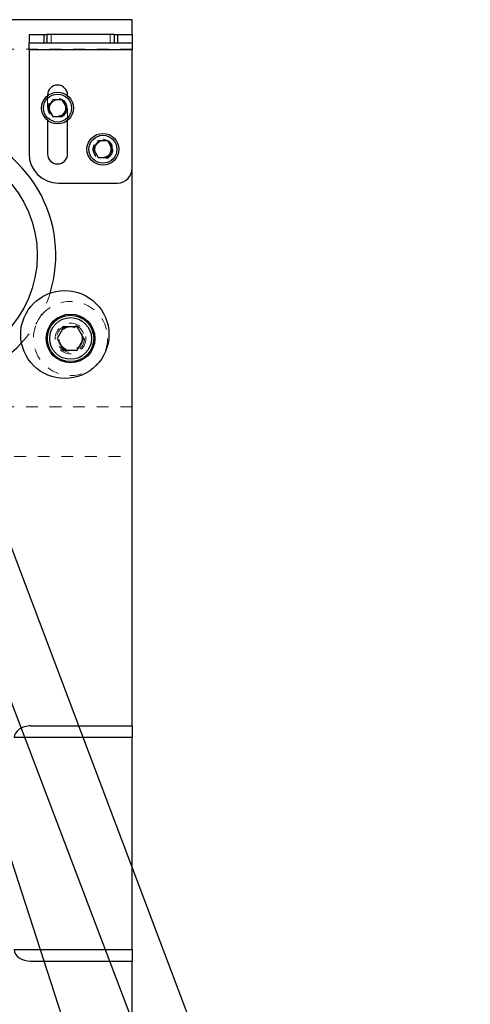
# Model space of a CAD drawing. Header units: inches. Extents: x 1880 to 2363, y -453 to -54.
# Tile 371 of 656: x 2046.23 to 2050.05, y -267.57 to -259.21. Entities that reach past the tile are written whole.
import ezdxf

# ---------------------------------------------------------------- set-up
doc = ezdxf.new("R2010")
doc.units = ezdxf.units.IN
doc.header["$LTSCALE"] = 0.5
doc.header["$MEASUREMENT"] = 0
doc.linetypes.add('HIDDEN', pattern=[0.225, 0.15, -0.075])
for name, color, linetype in [('DSS-M-S', 53, 'Continuous'), ('SID-M-S', 105, 'Continuous'), ('SVD-M-S', 8, 'Continuous')]:
    doc.layers.add(name, color=color, linetype=linetype)

msp = doc.modelspace()

# ---------------------------------------------------------------- linework, layer by layer
at = {"layer": 'DSS-M-S', "linetype": 'Continuous', "lineweight": 25}
for p, q in [((2047.18179, -259.20862), (2034.68179, -259.20862)), ((2047.18179, -259.33362), (2047.18179, -259.20862)), ((2047.18179, -265.20862), (2047.18179, -260.47162)), ((2046.32321, -265.20862), (2047.18179, -265.20862)), ((2047.18179, -265.20862), (2047.18179, -265.30862)), ((2047.18179, -265.30862), (2046.18179, -265.30862)), ((2047.18179, -267.10862), (2047.18179, -265.30862)), ((2046.18179, -267.10862), (2047.18179, -267.10862)), ((2047.18179, -267.10862), (2047.18179, -267.20862)), ((2046.32321, -267.20862), (2047.18179, -267.20862)), ((2047.18179, -273.20862), (2047.18179, -267.20862))]:
    msp.add_line(p, q, dxfattribs=at)
at = {"layer": 'DSS-M-S', "linetype": 'HIDDEN', "lineweight": 18}
for p, q in [((2047.18179, -259.45862), (2042.58179, -259.45862)), ((2047.18179, -262.49767), (2045.18179, -262.49767)), ((2045.18179, -262.91957), (2047.18179, -262.91957))]:
    msp.add_line(p, q, dxfattribs=at)
for centre, radius in [((2046.54879, -259.95962), 0.068), ((2046.93379, -260.30962), 0.068), ((2046.65923, -261.91728), 0.09843)]:
    msp.add_circle(centre, radius, dxfattribs=at)
at = {"layer": 'DSS-M-S', "linetype": 'Continuous', "lineweight": 25}
msp.add_circle((2045.43179, -261.20862), 0.94488, dxfattribs=at)
for start, end in [(342.992131, 77.548732), (223.500501, 317.415425)]:
    msp.add_arc((2045.43179, -261.20862), 1.10236, start, end, dxfattribs=at)
at = {"layer": 'DSS-M-S', "linetype": 'HIDDEN', "lineweight": 18}
msp.add_arc((2045.43179, -261.20862), 1.10236, 317.415425, 342.992131, dxfattribs=at)
at = {"layer": 'DSS-M-S', "linetype": 'Continuous', "lineweight": 25}
for centre, major_axis, start_param, end_param in [((2046.32321, -265.30862), (0.14142, 0), 1.5707963, 3.1415927), ((2046.32321, -267.10862), (-0.14142, 0), 0, 1.5707963)]:
    msp.add_ellipse(centre, major_axis=major_axis, ratio=0.7071068, start_param=start_param, end_param=end_param, dxfattribs=at)
at = {"layer": 'SID-M-S'}
for p, q in [((2045.56937, -262.13766), (2050.05116, -274.028)), ((2045.81218, -264.10446), (2049.58136, -274.02818)), ((2046.06005, -266.05961), (2048.65147, -274.02508))]:
    msp.add_line(p, q, dxfattribs=at)
at = {"layer": 'SVD-M-S', "linetype": 'Continuous', "lineweight": 25}
for p, q in [((2046.30679, -259.33362), (2046.30679, -259.40462)), ((2046.30679, -259.33362), (2046.43179, -259.33362)), ((2046.43179, -259.33362), (2046.43179, -259.40462)), ((2046.43179, -259.33362), (2046.45872, -259.33362)), ((2046.45872, -259.33362), (2046.45872, -259.40462)), ((2047.02987, -259.33362), (2046.45872, -259.33362)), ((2047.02987, -259.33362), (2047.02987, -259.40462)), ((2047.02987, -259.33362), (2047.05679, -259.33362)), ((2047.05679, -259.33362), (2047.05679, -259.40462)), ((2047.05679, -259.33362), (2047.18179, -259.33362)), ((2047.18179, -259.33362), (2047.18179, -259.40462)), ((2046.30679, -259.40462), (2046.43179, -259.40462)), ((2046.30679, -259.46462), (2046.30679, -259.40462)), ((2046.43179, -259.40462), (2046.45872, -259.40462)), ((2046.45872, -259.40462), (2047.02987, -259.40462)), ((2047.02987, -259.40462), (2047.05679, -259.40462)), ((2047.05679, -259.40462), (2047.18179, -259.40462)), ((2047.18179, -259.40462), (2047.18179, -259.46462)), ((2047.18179, -259.46462), (2046.30679, -259.46462)), ((2046.30679, -259.46462), (2046.30679, -260.34662)), ((2047.18179, -260.47162), (2047.18179, -259.46462)), ((2046.46379, -259.84962), (2046.46379, -259.85474)), ((2046.63379, -259.85474), (2046.63379, -259.84962)), ((2046.5082, -259.88931), (2046.4676, -259.95962)), ((2046.58939, -259.88931), (2046.5082, -259.88931)), ((2046.62998, -259.95962), (2046.58939, -259.88931)), ((2046.4676, -259.95962), (2046.5082, -260.02993)), ((2046.58939, -260.02993), (2046.62998, -259.95962)), ((2046.46379, -260.0645), (2046.46379, -260.34962)), ((2046.5082, -260.02993), (2046.58939, -260.02993)), ((2046.63379, -260.34962), (2046.63379, -260.0645)), ((2046.8932, -260.23931), (2046.8526, -260.30962)), ((2046.97439, -260.23931), (2046.8932, -260.23931)), ((2047.01498, -260.30962), (2046.97439, -260.23931)), ((2046.8526, -260.30962), (2046.8932, -260.37993)), ((2046.97439, -260.37993), (2047.01498, -260.30962)), ((2046.8932, -260.37993), (2046.97439, -260.37993)), ((2046.55679, -260.59662), (2047.05679, -260.59662)), ((2046.6024, -261.81886), (2046.54558, -261.91728)), ((2046.6024, -261.81886), (2046.54558, -261.91728)), ((2046.71606, -261.81886), (2046.6024, -261.81886)), ((2046.71606, -261.81886), (2046.6024, -261.81886)), ((2046.77288, -261.91728), (2046.71606, -261.81886)), ((2046.77288, -261.91728), (2046.71606, -261.81886)), ((2046.54558, -261.91728), (2046.6024, -262.01571)), ((2046.54558, -261.91728), (2046.6024, -262.01571)), ((2046.71606, -262.01571), (2046.77288, -261.91728)), ((2046.71606, -262.01571), (2046.77288, -261.91728)), ((2046.6024, -262.01571), (2046.71606, -262.01571)), ((2046.6024, -262.01571), (2046.71606, -262.01571))]:
    msp.add_line(p, q, dxfattribs=at)
at = {"layer": 'SVD-M-S', "linetype": 'HIDDEN', "lineweight": 18}
for p, q in [((2046.49429, -259.33362), (2046.49429, -259.40462)), ((2046.99429, -259.40462), (2046.99429, -259.33362)), ((2046.30679, -259.46462), (2047.18179, -259.46462)), ((2046.46379, -259.85474), (2046.46379, -260.0645)), ((2046.63379, -260.0645), (2046.63379, -259.85474))]:
    msp.add_line(p, q, dxfattribs=at)
at = {"layer": 'SVD-M-S', "linetype": 'Continuous', "lineweight": 25}
for centre, radius in [((2046.54879, -259.95962), 0.135), ((2046.54879, -259.95962), 0.1186), ((2046.93379, -260.30962), 0.135), ((2046.93379, -260.30962), 0.1186), ((2046.61067, -261.88367), 0.37402), ((2046.65923, -261.91728), 0.20669), ((2046.65923, -261.91728), 0.19685), ((2046.65923, -261.91728), 0.19685), ((2046.65923, -261.91728), 0.17717), ((2046.65923, -261.91728), 0.17717)]:
    msp.add_circle(centre, radius, dxfattribs=at)
at = {"layer": 'SVD-M-S', "linetype": 'HIDDEN', "lineweight": 18}
for centre, radius in [((2046.54879, -259.95962), 0.082), ((2046.54879, -259.95962), 0.07247), ((2046.54879, -259.95962), 0.0722), ((2046.54879, -259.95962), 0.07168), ((2046.93379, -260.30962), 0.085), ((2046.93379, -260.30962), 0.082), ((2046.93379, -260.30962), 0.07247), ((2046.93379, -260.30962), 0.0722), ((2046.93379, -260.30962), 0.07168), ((2046.65923, -261.91728), 0.31496), ((2046.65923, -261.91728), 0.12992), ((2046.65923, -261.91728), 0.11811), ((2046.65923, -261.91728), 0.11811), ((2046.65923, -261.91728), 0.10289), ((2046.65923, -261.91728), 0.10289), ((2046.65923, -261.91728), 0.10262), ((2046.65923, -261.91728), 0.10262), ((2046.65923, -261.91728), 0.1021), ((2046.65923, -261.91728), 0.1021)]:
    msp.add_circle(centre, radius, dxfattribs=at)
at = {"layer": 'SVD-M-S', "linetype": 'Continuous', "lineweight": 25}
for centre, radius, start, end in [((2046.54879, -259.84962), 0.085, 0, 180), ((2046.55679, -260.34662), 0.25, 180, 270), ((2046.54879, -260.34962), 0.085, 180, 0), ((2047.05679, -260.47162), 0.125, 270, 0)]:
    msp.add_arc(centre, radius, start, end, dxfattribs=at)

doc.saveas('drawing.dxf')
